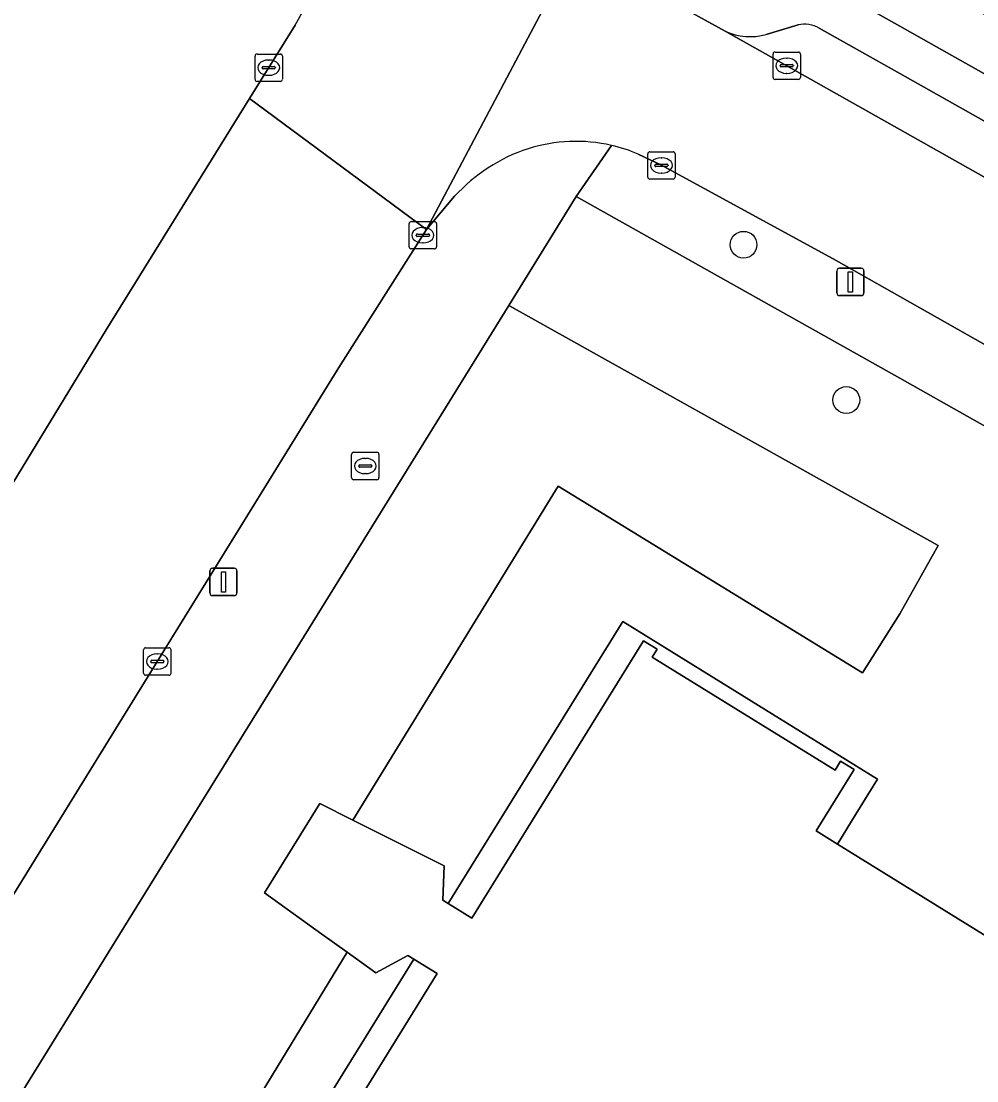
# Model space of a CAD drawing. Extents: x 162803 to 163818, y 381639 to 382475.
# Drawn here: x 162967.88 to 163002.82, y 382167.48 to 382206.21 of the extents above; entities that cross this region are included whole.
import ezdxf

# ---------------------------------------------------------------- set-up
doc = ezdxf.new("R2010")
doc.units = 0
for name, color, linetype in [('IMGEO_Berm_groen', 7, 'Continuous'), ('IMGEO_Boom', 7, 'Continuous'), ('IMGEO_Brandkraan', 7, 'Continuous'), ('IMGEO_Groenvoorziening', 7, 'Continuous'), ('IMGEO_Kolk', 7, 'Continuous'), ('IMGEO_Lichtmast', 7, 'Continuous'), ('IMGEO_Pand', 7, 'Continuous'), ('IMGEO_Parkeervlak_open', 7, 'Continuous'), ('IMGEO_Rijbaan_lokaal_gesloten', 7, 'Continuous'), ('IMGEO_Rijbaan_lokaal_open', 7, 'Continuous'), ('IMGEO_Voetpad_open', 7, 'Continuous')]:
    doc.layers.add(name, color=color, linetype=linetype)

msp = doc.modelspace()

# ---------------------------------------------------------------- linework, layer by layer
at = {"layer": 'IMGEO_Berm_groen'}
msp.add_lwpolyline([(162924.182, 382121.333), (162925.442, 382122.831), (162927.482, 382125.349), (162930.043, 382128.996), (162932.393, 382132.453), (162938.444, 382142.165), (162943.036, 382149.709), (162947.027, 382156.124), (162953.158, 382165.967), (162956.71, 382171.753), (162963.882, 382183.343), (162967.573, 382189.32), (162970.994, 382194.935), (162976.232, 382203.382), (162977.901, 382206.074)], dxfattribs=at)
msp.add_arc((162655.215, 382382.52), 367.777, 331.33002, 337.5049, dxfattribs=at)
at = {"layer": 'IMGEO_Boom'}
for centre in [(162994.291, 382198.042), (162998.048, 382192.364)]:
    msp.add_circle(centre, 0.489, dxfattribs=at)
at = {"layer": 'IMGEO_Brandkraan'}
for p, q in [((162979.962, 382189.526), (162979.962, 382190.378)), ((162980.037, 382190.452), (162980.889, 382190.452)), ((162980.963, 382190.378), (162980.963, 382189.526)), ((162980.221, 382189.946), (162980.221, 382189.958)), ((162980.264, 382189.995), (162980.662, 382189.995)), ((162980.45, 382190.232), (162980.475, 382190.232)), ((162980.705, 382189.958), (162980.705, 382189.946)), ((162980.659, 382189.909), (162980.261, 382189.909)), ((162980.473, 382189.672), (162980.448, 382189.672)), ((162980.889, 382189.452), (162980.037, 382189.452))]:
    msp.add_line(p, q, dxfattribs=at)
for points in [[(162979.962, 382189.526), (162979.962, 382190.378)], [(162980.037, 382190.452), (162980.889, 382190.452)], [(162980.963, 382190.378), (162980.963, 382189.526)], [(162980.889, 382189.452), (162980.037, 382189.452)]]:
    msp.add_lwpolyline(points, dxfattribs=at)
for centre, radius, start, end in [((162980.039, 382190.376), 0.0765, 91.552, 178.448), ((162980.039, 382190.376), 0.0765, 91.552, 178.448), ((162980.887, 382190.376), 0.0765, 1.552, 88.448), ((162980.887, 382190.376), 0.0765, 1.552, 88.448), ((162980.261, 382189.955), 0.0403, 85.8775, 175.7526), ((162980.258, 382189.945), 0.0366, 178.938, 274.7102), ((162980.662, 382189.952), 0.043, 264.8664, 352.4533), ((162980.666, 382189.957), 0.0386, 1.7309, 96.639), ((162980.039, 382189.528), 0.0765, 181.552, 268.448), ((162980.039, 382189.528), 0.0765, 181.552, 268.448), ((162980.887, 382189.528), 0.0765, 271.552, 358.448), ((162980.887, 382189.528), 0.0765, 271.552, 358.448)]:
    msp.add_arc(centre, radius, start, end, dxfattribs=at)
for centre, major_axis, ratio, start_param, end_param in [((162980.449, 382189.952), (-0.387, 0.002), 0.722429, 4.712389, 7.853982), ((162980.474, 382189.952), (-0.39, 0.002), 0.717154, 1.570796, 4.712389)]:
    msp.add_ellipse(centre, major_axis=major_axis, ratio=ratio, start_param=start_param, end_param=end_param, dxfattribs=at)
at = {"layer": 'IMGEO_Groenvoorziening'}
for points in [[(163051.129, 382179.389), (163048.007, 382181.149), (163044.333, 382183.219), (163041.214, 382184.976), (163037.532, 382187.051), (163034.384, 382188.824), (163030.708, 382190.896), (163027.585, 382192.655), (163023.766, 382194.807), (163020.65, 382196.563), (163016.933, 382198.657), (163013.816, 382200.413), (163010.115, 382202.499), (163007.022, 382204.242), (163003.328, 382206.323), (163000.2, 382208.085), (163000, 382208.198), (162998.627, 382208.972), (163000, 382211.41), (163000.373, 382212.073), (162999.023, 382212.866), (162996.261, 382208.144), (163000, 382206.037), (163057.569, 382173.59)], [(163003.692, 382191.083), (163000, 382193.16), (162988.175, 382199.803), (162985.712, 382195.825), (163001.411, 382187.044), (163000, 382184.546), (162998.636, 382182.387), (162987.516, 382189.209), (162980.01, 382177.002), (162983.34, 382175.33), (162983.302, 382174.075), (162983.498, 382173.954), (162989.877, 382184.262), (162999.19, 382178.498), (162998.242, 382176.965), (162997.723, 382176.127), (163003.314, 382172.669)]]:
    msp.add_lwpolyline(points, dxfattribs=at)
msp.add_lwpolyline([(162979.798, 382172.176), (162978.87, 382172.841), (162976.775, 382174.343), (162978.797, 382177.611), (162980.01, 382177.002), (162987.516, 382189.209), (162998.636, 382182.387), (163000, 382184.546), (163001.411, 382187.044), (162985.712, 382195.825), (162961.039, 382155.97), (162960.061, 382154.39), (162966.586, 382150.385), (162967.672, 382149.317), (162967.602, 382149.204), (162968.018, 382148.947), (162969.226, 382150.899), (162968.541, 382151.323), (162973.736, 382160.028), (162972.836, 382160.753)], close=True, dxfattribs=at)
at = {"layer": 'IMGEO_Kolk'}
for p, q in [((162995.443, 382205.085), (162996.295, 382205.085)), ((162976.431, 382204.088), (162976.431, 382204.94)), ((162976.506, 382205.014), (162977.358, 382205.014)), ((162976.919, 382204.794), (162976.944, 382204.794)), ((162977.432, 382204.94), (162977.432, 382204.088)), ((162995.368, 382204.159), (162995.368, 382205.011)), ((162995.856, 382204.865), (162995.881, 382204.865)), ((162996.369, 382205.011), (162996.369, 382204.159)), ((162976.69, 382204.508), (162976.69, 382204.52)), ((162977.128, 382204.471), (162976.73, 382204.471)), ((162976.733, 382204.557), (162977.131, 382204.557)), ((162977.174, 382204.52), (162977.174, 382204.508)), ((162995.627, 382204.579), (162995.627, 382204.591)), ((162996.065, 382204.542), (162995.667, 382204.542)), ((162995.67, 382204.628), (162996.068, 382204.628)), ((162995.879, 382204.305), (162995.854, 382204.305)), ((162996.111, 382204.591), (162996.111, 382204.579)), ((162977.358, 382204.014), (162976.506, 382204.014)), ((162976.942, 382204.234), (162976.917, 382204.234)), ((162996.295, 382204.085), (162995.443, 382204.085)), ((162990.789, 382200.515), (162990.789, 382201.367)), ((162990.864, 382201.441), (162991.716, 382201.441)), ((162991.277, 382201.221), (162991.302, 382201.221)), ((162991.79, 382201.367), (162991.79, 382200.515)), ((162991.048, 382200.935), (162991.048, 382200.947)), ((162991.486, 382200.898), (162991.088, 382200.898)), ((162991.091, 382200.984), (162991.489, 382200.984)), ((162991.532, 382200.947), (162991.532, 382200.935)), ((162991.716, 382200.441), (162990.864, 382200.441)), ((162991.3, 382200.661), (162991.275, 382200.661)), ((162982.14, 382198.888), (162982.992, 382198.888)), ((162982.065, 382197.962), (162982.065, 382198.814)), ((162982.553, 382198.668), (162982.578, 382198.668)), ((162983.066, 382198.814), (162983.066, 382197.962)), ((162982.324, 382198.382), (162982.324, 382198.394)), ((162982.762, 382198.345), (162982.364, 382198.345)), ((162982.367, 382198.431), (162982.765, 382198.431)), ((162982.576, 382198.108), (162982.551, 382198.108)), ((162982.808, 382198.394), (162982.808, 382198.382)), ((162982.992, 382197.888), (162982.14, 382197.888)), ((162972.358, 382182.379), (162972.358, 382183.231)), ((162972.433, 382183.305), (162973.285, 382183.305)), ((162972.846, 382183.085), (162972.871, 382183.085)), ((162973.359, 382183.231), (162973.359, 382182.379)), ((162972.617, 382182.799), (162972.617, 382182.811)), ((162973.055, 382182.762), (162972.657, 382182.762)), ((162972.66, 382182.848), (162973.058, 382182.848)), ((162973.101, 382182.811), (162973.101, 382182.799)), ((162973.285, 382182.305), (162972.433, 382182.305)), ((162972.869, 382182.525), (162972.844, 382182.525))]:
    msp.add_line(p, q, dxfattribs=at)
for points in [[(162995.443, 382205.085), (162996.295, 382205.085)], [(162976.431, 382204.088), (162976.431, 382204.94)], [(162976.506, 382205.014), (162977.358, 382205.014)], [(162977.432, 382204.94), (162977.432, 382204.088)], [(162995.368, 382204.159), (162995.368, 382205.011)], [(162996.369, 382205.011), (162996.369, 382204.159)], [(162977.358, 382204.014), (162976.506, 382204.014)], [(162996.295, 382204.085), (162995.443, 382204.085)], [(162990.789, 382200.515), (162990.789, 382201.367)], [(162990.864, 382201.441), (162991.716, 382201.441)], [(162991.79, 382201.367), (162991.79, 382200.515)], [(162991.716, 382200.441), (162990.864, 382200.441)], [(162982.14, 382198.888), (162982.992, 382198.888)], [(162982.065, 382197.962), (162982.065, 382198.814)], [(162983.066, 382198.814), (162983.066, 382197.962)], [(162982.992, 382197.888), (162982.14, 382197.888)], [(162972.358, 382182.379), (162972.358, 382183.231)], [(162972.433, 382183.305), (162973.285, 382183.305)], [(162973.359, 382183.231), (162973.359, 382182.379)], [(162973.285, 382182.305), (162972.433, 382182.305)]]:
    msp.add_lwpolyline(points, dxfattribs=at)
for centre, radius, start, end in [((162995.445, 382205.009), 0.0765, 91.552, 178.448), ((162995.445, 382205.009), 0.0765, 91.552, 178.448), ((162996.293, 382205.009), 0.0765, 1.552, 88.448), ((162996.293, 382205.009), 0.0765, 1.552, 88.448), ((162976.508, 382204.938), 0.0765, 91.552, 178.448), ((162976.508, 382204.938), 0.0765, 91.552, 178.448), ((162977.356, 382204.938), 0.0765, 1.552, 88.448), ((162977.356, 382204.938), 0.0765, 1.552, 88.448), ((162976.73, 382204.517), 0.0403, 85.8775, 175.7526), ((162976.727, 382204.507), 0.0366, 178.938, 274.7102), ((162977.131, 382204.514), 0.043, 264.8664, 352.4533), ((162977.135, 382204.519), 0.0386, 1.7309, 96.639), ((162995.667, 382204.588), 0.0403, 85.8775, 175.7526), ((162995.664, 382204.578), 0.0366, 178.938, 274.7102), ((162996.068, 382204.585), 0.043, 264.8664, 352.4533), ((162996.072, 382204.59), 0.0386, 1.7309, 96.639), ((162976.508, 382204.09), 0.0765, 181.552, 268.448), ((162976.508, 382204.09), 0.0765, 181.552, 268.448), ((162977.356, 382204.09), 0.0765, 271.552, 358.448), ((162977.356, 382204.09), 0.0765, 271.552, 358.448), ((162995.445, 382204.161), 0.0765, 181.552, 268.448), ((162995.445, 382204.161), 0.0765, 181.552, 268.448), ((162996.293, 382204.161), 0.0765, 271.552, 358.448), ((162996.293, 382204.161), 0.0765, 271.552, 358.448), ((162990.866, 382201.365), 0.0765, 91.552, 178.448), ((162990.866, 382201.365), 0.0765, 91.552, 178.448), ((162991.714, 382201.365), 0.0765, 1.552, 88.448), ((162991.714, 382201.365), 0.0765, 1.552, 88.448), ((162991.088, 382200.944), 0.0403, 85.8775, 175.7526), ((162991.085, 382200.934), 0.0366, 178.938, 274.7102), ((162991.489, 382200.941), 0.043, 264.8664, 352.4533), ((162991.493, 382200.946), 0.0386, 1.7309, 96.639), ((162990.866, 382200.517), 0.0765, 181.552, 268.448), ((162990.866, 382200.517), 0.0765, 181.552, 268.448), ((162991.714, 382200.517), 0.0765, 271.552, 358.448), ((162991.714, 382200.517), 0.0765, 271.552, 358.448), ((162982.142, 382198.812), 0.0765, 91.552, 178.448), ((162982.142, 382198.812), 0.0765, 91.552, 178.448), ((162982.99, 382198.812), 0.0765, 1.552, 88.448), ((162982.99, 382198.812), 0.0765, 1.552, 88.448), ((162982.364, 382198.391), 0.0403, 85.8775, 175.7526), ((162982.361, 382198.381), 0.0366, 178.938, 274.7102), ((162982.765, 382198.388), 0.043, 264.8664, 352.4533), ((162982.769, 382198.393), 0.0386, 1.7309, 96.639), ((162982.142, 382197.964), 0.0765, 181.552, 268.448), ((162982.142, 382197.964), 0.0765, 181.552, 268.448), ((162982.99, 382197.964), 0.0765, 271.552, 358.448), ((162982.99, 382197.964), 0.0765, 271.552, 358.448), ((162972.435, 382183.229), 0.0765, 91.552, 178.448), ((162972.435, 382183.229), 0.0765, 91.552, 178.448), ((162973.283, 382183.229), 0.0765, 1.552, 88.448), ((162973.283, 382183.229), 0.0765, 1.552, 88.448), ((162972.657, 382182.808), 0.0403, 85.8775, 175.7526), ((162972.654, 382182.798), 0.0366, 178.938, 274.7102), ((162973.058, 382182.805), 0.043, 264.8664, 352.4533), ((162973.062, 382182.81), 0.0386, 1.7309, 96.639), ((162972.435, 382182.381), 0.0765, 181.552, 268.448), ((162972.435, 382182.381), 0.0765, 181.552, 268.448), ((162973.283, 382182.381), 0.0765, 271.552, 358.448), ((162973.283, 382182.381), 0.0765, 271.552, 358.448)]:
    msp.add_arc(centre, radius, start, end, dxfattribs=at)
for centre, major_axis, ratio, start_param, end_param in [((162976.918, 382204.514), (-0.387, 0.002), 0.722429, 4.712389, 7.853982), ((162976.943, 382204.514), (-0.39, 0.002), 0.717154, 1.570796, 4.712389), ((162995.855, 382204.585), (-0.387, 0.002), 0.722429, 4.712389, 7.853982), ((162995.88, 382204.585), (-0.39, 0.002), 0.717154, 1.570796, 4.712389), ((162991.276, 382200.941), (-0.387, 0.002), 0.722429, 4.712389, 7.853982), ((162991.301, 382200.941), (-0.39, 0.002), 0.717154, 1.570796, 4.712389), ((162982.552, 382198.388), (-0.387, 0.002), 0.722429, 4.712389, 7.853982), ((162982.577, 382198.388), (-0.39, 0.002), 0.717154, 1.570796, 4.712389), ((162972.845, 382182.805), (-0.387, 0.002), 0.722429, 4.712389, 7.853982), ((162972.87, 382182.805), (-0.39, 0.002), 0.717154, 1.570796, 4.712389)]:
    msp.add_ellipse(centre, major_axis=major_axis, ratio=ratio, start_param=start_param, end_param=end_param, dxfattribs=at)
at = {"layer": 'IMGEO_Lichtmast'}
for p, q in [((162997.701, 382196.281), (162997.701, 382197.081)), ((162997.701, 382197.081), (162997.701, 382196.281)), ((162997.801, 382197.181), (162998.591, 382197.181)), ((162998.591, 382197.181), (162997.801, 382197.181)), ((162998.691, 382197.081), (162998.691, 382196.281)), ((162998.691, 382196.281), (162998.691, 382197.081)), ((162998.591, 382196.181), (162997.801, 382196.181)), ((162997.801, 382196.181), (162998.591, 382196.181)), ((162974.78, 382185.314), (162974.78, 382186.114)), ((162974.78, 382186.114), (162974.78, 382185.314)), ((162974.88, 382186.214), (162975.67, 382186.214)), ((162975.67, 382186.214), (162974.88, 382186.214)), ((162975.77, 382186.114), (162975.77, 382185.314)), ((162975.77, 382185.314), (162975.77, 382186.114)), ((162975.67, 382185.214), (162974.88, 382185.214)), ((162974.88, 382185.214), (162975.67, 382185.214))]:
    msp.add_line(p, q, dxfattribs=at)
for points in [[(162998.121, 382197.056), (162998.271, 382197.056), (162998.271, 382196.306), (162998.121, 382196.306), (162998.121, 382197.056)], [(162975.2, 382186.089), (162975.35, 382186.089), (162975.35, 382185.339), (162975.2, 382185.339), (162975.2, 382186.089)]]:
    msp.add_lwpolyline(points, dxfattribs=at)
for centre, start, end in [((162997.801, 382197.081), 90, 180), ((162997.801, 382197.081), 90, 180), ((162998.591, 382197.081), 0, 90), ((162998.591, 382197.081), 360, 90), ((162997.801, 382196.281), 180, 270), ((162997.801, 382196.281), 180, 270), ((162998.591, 382196.281), 270, 0), ((162998.591, 382196.281), 270, 0), ((162974.88, 382186.114), 90, 180), ((162974.88, 382186.114), 90, 180), ((162975.67, 382186.114), 0, 90), ((162975.67, 382186.114), 360, 90), ((162974.88, 382185.314), 180, 270), ((162974.88, 382185.314), 180, 270), ((162975.67, 382185.314), 270, 0), ((162975.67, 382185.314), 270, 0)]:
    msp.add_arc(centre, 0.1, start, end, dxfattribs=at)
at = {"layer": 'IMGEO_Pand'}
msp.add_lwpolyline([(163003.314, 382172.669), (162997.723, 382176.127), (162996.945, 382176.609), (162998.332, 382178.853), (162997.841, 382179.156), (162997.638, 382178.829), (162990.952, 382182.966), (162991.13, 382183.255), (162990.634, 382183.561), (162984.359, 382173.421), (162983.498, 382173.954), (162983.302, 382174.075), (162983.34, 382175.33), (162980.01, 382177.002), (162978.797, 382177.611), (162976.775, 382174.343), (162978.87, 382172.841), (162979.798, 382172.176), (162980.846, 382171.425), (162982.022, 382172.057), (162982.238, 382171.923), (162983.093, 382171.394), (162970.081, 382150.369)], dxfattribs=at)
at = {"layer": 'IMGEO_Parkeervlak_open'}
for points in [[(162993.623, 382205.843), (162995.868, 382204.584), (163000, 382202.254), (163013.599, 382194.587), (163031.539, 382184.477), (163049.323, 382174.442), (163054.84, 382171.331)], [(162996.282, 382206.075), (162995.116, 382205.733)], [(163053.199, 382174.308), (163014.776, 382195.984), (163000, 382204.302), (162997.061, 382205.956)]]:
    msp.add_lwpolyline(points, dxfattribs=at)
for centre, radius, start, end in [((162994.518, 382207.801), 2.153, 245.4374, 286.1351), ((162996.526, 382205.062), 1.042, 59.099, 103.5303)]:
    msp.add_arc(centre, radius, start, end, dxfattribs=at)
at = {"layer": 'IMGEO_Rijbaan_lokaal_gesloten'}
for points in [[(162977.901, 382206.074), (162976.232, 382203.382), (162982.698, 382198.597), (162990.422, 382213.203), (162991.749, 382215.973), (162993.593, 382219.891), (162995.729, 382224.386), (162997.393, 382228.044), (162998.633, 382230.787), (163000.153, 382234.499), (163002.311, 382239.408), (163006.537, 382250.177), (163011.525, 382263.973)], [(162956.73, 382156.768), (162962.742, 382166.43), (162973.097, 382183.191), (162979.497, 382193.55), (162982.698, 382198.597), (162976.232, 382203.382), (162970.994, 382194.935), (162967.573, 382189.32), (162963.882, 382183.343), (162956.71, 382171.753), (162953.158, 382165.967), (162947.027, 382156.124), (162943.036, 382149.709), (162938.444, 382142.165), (162932.393, 382132.453), (162930.043, 382128.996), (162927.482, 382125.349), (162925.442, 382122.831), (162924.182, 382121.333)]]:
    msp.add_lwpolyline(points, dxfattribs=at)
msp.add_arc((162655.215, 382382.52), 367.777, 331.33002, 337.5049, dxfattribs=at)
at = {"layer": 'IMGEO_Rijbaan_lokaal_open'}
for points in [[(162990.422, 382213.203), (162982.698, 382198.597), (162983.726, 382199.812)], [(163000, 382202.254), (162995.868, 382204.584), (162993.623, 382205.843), (162992.162, 382206.65)], [(163054.84, 382171.331), (163049.323, 382174.442), (163031.539, 382184.477), (163013.599, 382194.587), (163000, 382202.254)], [(162990.438, 382201.354), (162991.262, 382200.957), (162997.675, 382197.468), (163000, 382196.148), (163041.008, 382172.924), (163042.253, 382172.258), (163054.057, 382165.725)]]:
    msp.add_lwpolyline(points, dxfattribs=at)
for centre, radius, start, end in [((162988.412, 382195.52), 6.354, 108.2941, 137.5093), ((162988.16, 382196.02), 5.801, 77.0299, 107.4837), ((162988.143, 382195.984), 5.84, 66.8569, 76.9438)]:
    msp.add_arc(centre, radius, start, end, dxfattribs=at)
at = {"layer": 'IMGEO_Voetpad_open'}
for points in [[(163000, 382206.037), (162996.261, 382208.144), (162993.374, 382209.771), (162991.904, 382206.948)], [(162992.162, 382206.65), (162993.623, 382205.843)], [(162995.116, 382205.733), (162996.282, 382206.075)], [(162997.061, 382205.956), (163000, 382204.302), (163014.776, 382195.984), (163053.199, 382174.308)], [(163060.968, 382171.988), (163057.569, 382173.59), (163000, 382206.037)], [(162985.712, 382195.825), (162988.175, 382199.803), (162989.462, 382201.673)], [(162989.462, 382201.673), (162988.175, 382199.803), (163000, 382193.16), (163003.692, 382191.083), (163015.946, 382184.19), (163023.433, 382179.979), (163024.657, 382179.291), (163029.45, 382176.594), (163050.895, 382164.532), (163058.797, 382160.419), (163061.241, 382159.238), (163069.531, 382155.592), (163069.961, 382157.73), (163069.74, 382157.819), (163069.911, 382158.248), (163068.592, 382158.834)], [(163000, 382196.148), (162997.675, 382197.468), (162991.262, 382200.957), (162990.438, 382201.354)], [(162983.726, 382199.812), (162982.698, 382198.597), (162979.497, 382193.55), (162973.097, 382183.191), (162962.742, 382166.43), (162956.73, 382156.768), (162951.558, 382148.464), (162943.496, 382135.354), (162940.487, 382130.445), (162938.949, 382127.926)], [(163054.057, 382165.725), (163042.253, 382172.258), (163041.008, 382172.924), (163000, 382196.148)], [(162938.973, 382120.638), (162940.585, 382122.867), (162941.734, 382124.685), (162943.979, 382128.415), (162956.76, 382149.06), (162957.563, 382150.357), (162960.061, 382154.39), (162961.039, 382155.97), (162985.712, 382195.825)]]:
    msp.add_lwpolyline(points, dxfattribs=at)
for points in [[(162990.634, 382183.561), (162991.13, 382183.255), (162990.952, 382182.966), (162997.638, 382178.829), (162997.841, 382179.156), (162998.332, 382178.853), (162996.945, 382176.609), (162997.723, 382176.127), (162998.242, 382176.965), (162999.19, 382178.498), (162989.877, 382184.262), (162983.498, 382173.954), (162984.359, 382173.421)], [(162979.798, 382172.176), (162972.836, 382160.753), (162973.736, 382160.028), (162968.541, 382151.323), (162969.226, 382150.899), (162982.238, 382171.923), (162982.022, 382172.057), (162980.846, 382171.425)], [(162969.226, 382150.899), (162970.081, 382150.369), (162983.093, 382171.394), (162982.238, 382171.923)]]:
    msp.add_lwpolyline(points, close=True, dxfattribs=at)
for centre, radius, start, end in [((162994.518, 382207.801), 2.153, 245.4374, 286.1351), ((162996.526, 382205.062), 1.042, 59.099, 103.5303), ((162988.412, 382195.52), 6.354, 108.2941, 137.5093), ((162988.16, 382196.02), 5.801, 77.0299, 107.4837), ((162988.143, 382195.984), 5.84, 66.8569, 76.9438)]:
    msp.add_arc(centre, radius, start, end, dxfattribs=at)

doc.saveas('drawing.dxf')
